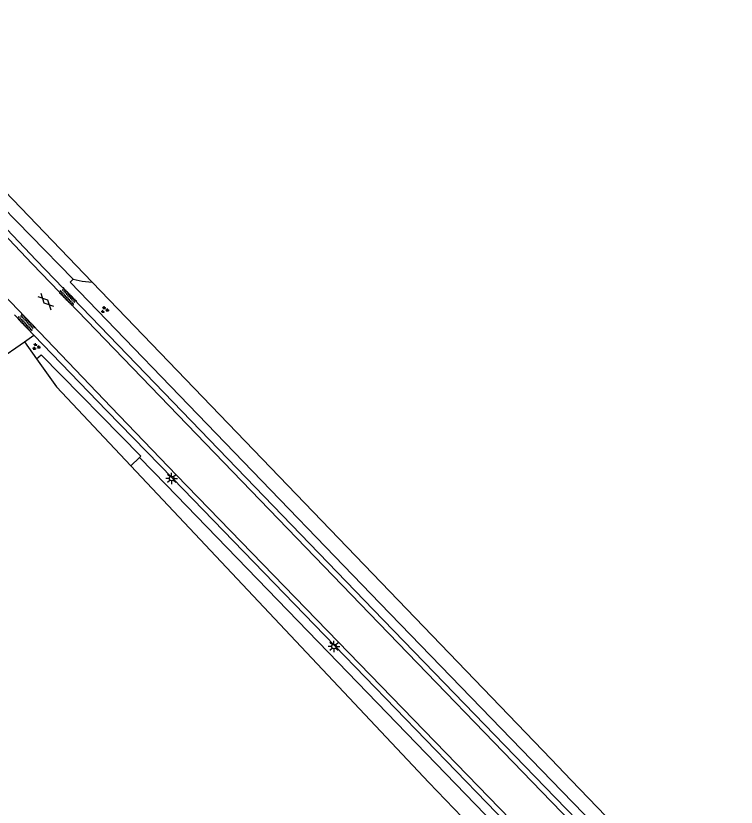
# Model space of a CAD drawing. Extents: x 124000 to 129000, y 395500 to 397503.
# Drawn here: x 128108.6 to 128187.3, y 396834.2 to 396920.5 of the extents above; entities that cross this region are included whole.
import ezdxf

# ---------------------------------------------------------------- set-up
doc = ezdxf.new("R2010")
doc.units = 0
for name, color, linetype in [('gg-afsc-hekwerk', 7, 'Continuous'), ('gg-knt-onverhard', 7, 'Continuous'), ('gg-knt-verharding', 7, 'Continuous'), ('gg-kntw-greppel-droge sloot', 7, 'Continuous'), ('gt-grn-groengrens', 7, 'Continuous'), ('gt-grn-groengrens NZ', 7, 'Continuous'), ('gt-symb-gesloten verharding', 7, 'Continuous'), ('gt-symb-groenvak', 7, 'Continuous'), ('gt-symb-lichtmast', 7, 'Continuous'), ('gt-symb-overige verharding', 7, 'Continuous')]:
    doc.layers.add(name, color=color, linetype=linetype)

# ---------------------------------------------------------------- blocks, each defined once
blk = doc.blocks.new('gt0-OVH')
at = {"layer": 'gt-symb-overige verharding'}
for points in [[(-0.972, 0.298), (-0.967, 0.308), (-0.965, 0.319), (-0.966, 0.33), (-0.971, 0.34), (-0.978, 0.348), (-0.988, 0.353), (-0.999, 0.355), (-1.01, 0.354), (-1.02, 0.349), (-1.028, 0.342), (-1.033, 0.332), (-1.035, 0.321), (-1.034, 0.31), (-1.029, 0.3), (-1.022, 0.292), (-1.012, 0.287), (-1.001, 0.285), (-0.99, 0.286), (-0.98, 0.291)], [(-0.872, 0.106), (-0.867, 0.116), (-0.865, 0.126), (-0.866, 0.137), (-0.871, 0.147), (-0.878, 0.156), (-0.888, 0.161), (-0.899, 0.163), (-0.91, 0.162), (-0.92, 0.157), (-0.928, 0.15), (-0.933, 0.14), (-0.935, 0.129), (-0.934, 0.118), (-0.929, 0.108), (-0.922, 0.1), (-0.912, 0.095), (-0.901, 0.092), (-0.89, 0.094), (-0.88, 0.098)], [(-0.772, 0.298), (-0.767, 0.308), (-0.765, 0.319), (-0.766, 0.33), (-0.771, 0.34), (-0.778, 0.348), (-0.788, 0.353), (-0.799, 0.355), (-0.81, 0.354), (-0.82, 0.349), (-0.828, 0.342), (-0.833, 0.332), (-0.835, 0.321), (-0.834, 0.31), (-0.829, 0.3), (-0.822, 0.292), (-0.812, 0.287), (-0.801, 0.285), (-0.79, 0.286), (-0.78, 0.291)], [(-0.672, 0.106), (-0.667, 0.116), (-0.665, 0.126), (-0.666, 0.137), (-0.671, 0.147), (-0.678, 0.156), (-0.688, 0.161), (-0.699, 0.163), (-0.71, 0.162), (-0.72, 0.157), (-0.728, 0.15), (-0.733, 0.14), (-0.735, 0.129), (-0.734, 0.118), (-0.729, 0.108), (-0.722, 0.1), (-0.712, 0.095), (-0.701, 0.092), (-0.69, 0.094), (-0.68, 0.098)], [(-0.572, 0.298), (-0.567, 0.308), (-0.565, 0.319), (-0.566, 0.33), (-0.571, 0.34), (-0.578, 0.348), (-0.588, 0.353), (-0.599, 0.355), (-0.61, 0.354), (-0.62, 0.349), (-0.628, 0.342), (-0.633, 0.332), (-0.635, 0.321), (-0.634, 0.31), (-0.629, 0.3), (-0.622, 0.292), (-0.612, 0.287), (-0.601, 0.285), (-0.59, 0.286), (-0.58, 0.291)], [(-0.472, 0.106), (-0.467, 0.116), (-0.465, 0.126), (-0.466, 0.137), (-0.471, 0.147), (-0.478, 0.156), (-0.488, 0.161), (-0.499, 0.163), (-0.51, 0.162), (-0.52, 0.157), (-0.528, 0.15), (-0.533, 0.14), (-0.535, 0.129), (-0.534, 0.118), (-0.529, 0.108), (-0.522, 0.1), (-0.512, 0.095), (-0.501, 0.092), (-0.49, 0.094), (-0.48, 0.098)], [(-0.372, 0.298), (-0.367, 0.308), (-0.365, 0.319), (-0.366, 0.33), (-0.371, 0.34), (-0.378, 0.348), (-0.388, 0.353), (-0.399, 0.355), (-0.41, 0.354), (-0.42, 0.349), (-0.428, 0.342), (-0.433, 0.332), (-0.435, 0.321), (-0.434, 0.31), (-0.429, 0.3), (-0.422, 0.292), (-0.412, 0.287), (-0.401, 0.285), (-0.39, 0.286), (-0.38, 0.291)], [(-0.272, 0.106), (-0.267, 0.116), (-0.265, 0.126), (-0.266, 0.137), (-0.271, 0.147), (-0.278, 0.156), (-0.288, 0.161), (-0.299, 0.163), (-0.31, 0.162), (-0.32, 0.157), (-0.328, 0.15), (-0.333, 0.14), (-0.335, 0.129), (-0.334, 0.118), (-0.329, 0.108), (-0.322, 0.1), (-0.312, 0.095), (-0.301, 0.092), (-0.29, 0.094), (-0.28, 0.098)], [(-0.172, 0.298), (-0.167, 0.308), (-0.165, 0.319), (-0.166, 0.33), (-0.171, 0.34), (-0.178, 0.348), (-0.188, 0.353), (-0.199, 0.355), (-0.21, 0.354), (-0.22, 0.349), (-0.228, 0.342), (-0.233, 0.332), (-0.235, 0.321), (-0.234, 0.31), (-0.229, 0.3), (-0.222, 0.292), (-0.212, 0.287), (-0.201, 0.285), (-0.19, 0.286), (-0.18, 0.291)], [(-0.072, 0.106), (-0.067, 0.116), (-0.065, 0.126), (-0.066, 0.137), (-0.071, 0.147), (-0.078, 0.156), (-0.088, 0.161), (-0.099, 0.163), (-0.11, 0.162), (-0.12, 0.157), (-0.128, 0.15), (-0.133, 0.14), (-0.135, 0.129), (-0.134, 0.118), (-0.129, 0.108), (-0.122, 0.1), (-0.112, 0.095), (-0.101, 0.092), (-0.09, 0.094), (-0.08, 0.098)], [(0.028, 0.298), (0.033, 0.308), (0.035, 0.319), (0.034, 0.33), (0.029, 0.34), (0.022, 0.348), (0.012, 0.353), (0.001, 0.355), (-0.01, 0.354), (-0.02, 0.349), (-0.028, 0.342), (-0.033, 0.332), (-0.035, 0.321), (-0.034, 0.31), (-0.029, 0.3), (-0.022, 0.292), (-0.012, 0.287), (-0.001, 0.285), (0.01, 0.286), (0.02, 0.291)], [(0.128, 0.106), (0.133, 0.116), (0.135, 0.126), (0.134, 0.137), (0.129, 0.147), (0.122, 0.156), (0.112, 0.161), (0.101, 0.163), (0.09, 0.162), (0.08, 0.157), (0.072, 0.15), (0.067, 0.14), (0.065, 0.129), (0.066, 0.118), (0.071, 0.108), (0.078, 0.1), (0.088, 0.095), (0.099, 0.092), (0.11, 0.094), (0.12, 0.098)], [(0.228, 0.298), (0.233, 0.308), (0.235, 0.319), (0.234, 0.33), (0.229, 0.34), (0.222, 0.348), (0.212, 0.353), (0.201, 0.355), (0.19, 0.354), (0.18, 0.349), (0.172, 0.342), (0.167, 0.332), (0.165, 0.321), (0.166, 0.31), (0.171, 0.3), (0.178, 0.292), (0.188, 0.287), (0.199, 0.285), (0.21, 0.286), (0.22, 0.291)], [(0.328, 0.106), (0.333, 0.116), (0.335, 0.126), (0.334, 0.137), (0.329, 0.147), (0.322, 0.156), (0.312, 0.161), (0.301, 0.163), (0.29, 0.162), (0.28, 0.157), (0.272, 0.15), (0.267, 0.14), (0.265, 0.129), (0.266, 0.118), (0.271, 0.108), (0.278, 0.1), (0.288, 0.095), (0.299, 0.092), (0.31, 0.094), (0.32, 0.098)], [(0.428, 0.298), (0.433, 0.308), (0.435, 0.319), (0.434, 0.33), (0.429, 0.34), (0.422, 0.348), (0.412, 0.353), (0.401, 0.355), (0.39, 0.354), (0.38, 0.349), (0.372, 0.342), (0.367, 0.332), (0.365, 0.321), (0.366, 0.31), (0.371, 0.3), (0.378, 0.292), (0.388, 0.287), (0.399, 0.285), (0.41, 0.286), (0.42, 0.291)], [(0.528, 0.106), (0.533, 0.116), (0.535, 0.126), (0.534, 0.137), (0.529, 0.147), (0.522, 0.156), (0.512, 0.161), (0.501, 0.163), (0.49, 0.162), (0.48, 0.157), (0.472, 0.15), (0.467, 0.14), (0.465, 0.129), (0.466, 0.118), (0.471, 0.108), (0.478, 0.1), (0.488, 0.095), (0.499, 0.092), (0.51, 0.094), (0.52, 0.098)], [(0.628, 0.298), (0.633, 0.308), (0.635, 0.319), (0.634, 0.33), (0.629, 0.34), (0.622, 0.348), (0.612, 0.353), (0.601, 0.355), (0.59, 0.354), (0.58, 0.349), (0.572, 0.342), (0.567, 0.332), (0.565, 0.321), (0.566, 0.31), (0.571, 0.3), (0.578, 0.292), (0.588, 0.287), (0.599, 0.285), (0.61, 0.286), (0.62, 0.291)], [(0.728, 0.106), (0.733, 0.116), (0.735, 0.126), (0.734, 0.137), (0.729, 0.147), (0.722, 0.156), (0.712, 0.161), (0.701, 0.163), (0.69, 0.162), (0.68, 0.157), (0.672, 0.15), (0.667, 0.14), (0.665, 0.129), (0.666, 0.118), (0.671, 0.108), (0.678, 0.1), (0.688, 0.095), (0.699, 0.092), (0.71, 0.094), (0.72, 0.098)], [(0.828, 0.298), (0.833, 0.308), (0.835, 0.319), (0.834, 0.33), (0.829, 0.34), (0.822, 0.348), (0.812, 0.353), (0.801, 0.355), (0.79, 0.354), (0.78, 0.349), (0.772, 0.342), (0.767, 0.332), (0.765, 0.321), (0.766, 0.31), (0.771, 0.3), (0.778, 0.292), (0.788, 0.287), (0.799, 0.285), (0.81, 0.286), (0.82, 0.291)], [(0.928, 0.106), (0.933, 0.116), (0.935, 0.126), (0.934, 0.137), (0.929, 0.147), (0.922, 0.156), (0.912, 0.161), (0.901, 0.163), (0.89, 0.162), (0.88, 0.157), (0.872, 0.15), (0.867, 0.14), (0.865, 0.129), (0.866, 0.118), (0.871, 0.108), (0.878, 0.1), (0.888, 0.095), (0.899, 0.092), (0.91, 0.094), (0.92, 0.098)], [(1.028, 0.298), (1.033, 0.308), (1.035, 0.319), (1.034, 0.33), (1.029, 0.34), (1.022, 0.348), (1.012, 0.353), (1.001, 0.355), (0.99, 0.354), (0.98, 0.349), (0.972, 0.342), (0.967, 0.332), (0.965, 0.321), (0.966, 0.31), (0.971, 0.3), (0.978, 0.292), (0.988, 0.287), (0.999, 0.285), (1.01, 0.286), (1.02, 0.291)], [(-0.972, -0.142), (-0.967, -0.132), (-0.965, -0.121), (-0.966, -0.11), (-0.971, -0.1), (-0.978, -0.092), (-0.988, -0.087), (-0.999, -0.085), (-1.01, -0.086), (-1.02, -0.091), (-1.028, -0.098), (-1.033, -0.108), (-1.035, -0.119), (-1.034, -0.13), (-1.029, -0.14), (-1.022, -0.148), (-1.012, -0.153), (-1.001, -0.155), (-0.99, -0.154), (-0.98, -0.149)], [(-0.872, -0.334), (-0.867, -0.324), (-0.865, -0.314), (-0.866, -0.303), (-0.871, -0.293), (-0.878, -0.284), (-0.888, -0.279), (-0.899, -0.277), (-0.91, -0.278), (-0.92, -0.283), (-0.928, -0.29), (-0.933, -0.3), (-0.935, -0.311), (-0.934, -0.322), (-0.929, -0.332), (-0.922, -0.34), (-0.912, -0.345), (-0.901, -0.348), (-0.89, -0.346), (-0.88, -0.342)], [(-0.772, -0.142), (-0.767, -0.132), (-0.765, -0.121), (-0.766, -0.11), (-0.771, -0.1), (-0.778, -0.092), (-0.788, -0.087), (-0.799, -0.085), (-0.81, -0.086), (-0.82, -0.091), (-0.828, -0.098), (-0.833, -0.108), (-0.835, -0.119), (-0.834, -0.13), (-0.829, -0.14), (-0.822, -0.148), (-0.812, -0.153), (-0.801, -0.155), (-0.79, -0.154), (-0.78, -0.149)], [(-0.672, -0.334), (-0.667, -0.324), (-0.665, -0.314), (-0.666, -0.303), (-0.671, -0.293), (-0.678, -0.284), (-0.688, -0.279), (-0.699, -0.277), (-0.71, -0.278), (-0.72, -0.283), (-0.728, -0.29), (-0.733, -0.3), (-0.735, -0.311), (-0.734, -0.322), (-0.729, -0.332), (-0.722, -0.34), (-0.712, -0.345), (-0.701, -0.348), (-0.69, -0.346), (-0.68, -0.342)], [(-0.572, -0.142), (-0.567, -0.132), (-0.565, -0.121), (-0.566, -0.11), (-0.571, -0.1), (-0.578, -0.092), (-0.588, -0.087), (-0.599, -0.085), (-0.61, -0.086), (-0.62, -0.091), (-0.628, -0.098), (-0.633, -0.108), (-0.635, -0.119), (-0.634, -0.13), (-0.629, -0.14), (-0.622, -0.148), (-0.612, -0.153), (-0.601, -0.155), (-0.59, -0.154), (-0.58, -0.149)], [(-0.472, -0.334), (-0.467, -0.324), (-0.465, -0.314), (-0.466, -0.303), (-0.471, -0.293), (-0.478, -0.284), (-0.488, -0.279), (-0.499, -0.277), (-0.51, -0.278), (-0.52, -0.283), (-0.528, -0.29), (-0.533, -0.3), (-0.535, -0.311), (-0.534, -0.322), (-0.529, -0.332), (-0.522, -0.34), (-0.512, -0.345), (-0.501, -0.348), (-0.49, -0.346), (-0.48, -0.342)], [(-0.372, -0.142), (-0.367, -0.132), (-0.365, -0.121), (-0.366, -0.11), (-0.371, -0.1), (-0.378, -0.092), (-0.388, -0.087), (-0.399, -0.085), (-0.41, -0.086), (-0.42, -0.091), (-0.428, -0.098), (-0.433, -0.108), (-0.435, -0.119), (-0.434, -0.13), (-0.429, -0.14), (-0.422, -0.148), (-0.412, -0.153), (-0.401, -0.155), (-0.39, -0.154), (-0.38, -0.149)], [(-0.272, -0.334), (-0.267, -0.324), (-0.265, -0.314), (-0.266, -0.303), (-0.271, -0.293), (-0.278, -0.284), (-0.288, -0.279), (-0.299, -0.277), (-0.31, -0.278), (-0.32, -0.283), (-0.328, -0.29), (-0.333, -0.3), (-0.335, -0.311), (-0.334, -0.322), (-0.329, -0.332), (-0.322, -0.34), (-0.312, -0.345), (-0.301, -0.348), (-0.29, -0.346), (-0.28, -0.342)], [(-0.172, -0.142), (-0.167, -0.132), (-0.165, -0.121), (-0.166, -0.11), (-0.171, -0.1), (-0.178, -0.092), (-0.188, -0.087), (-0.199, -0.085), (-0.21, -0.086), (-0.22, -0.091), (-0.228, -0.098), (-0.233, -0.108), (-0.235, -0.119), (-0.234, -0.13), (-0.229, -0.14), (-0.222, -0.148), (-0.212, -0.153), (-0.201, -0.155), (-0.19, -0.154), (-0.18, -0.149)], [(-0.072, -0.334), (-0.067, -0.324), (-0.065, -0.314), (-0.066, -0.303), (-0.071, -0.293), (-0.078, -0.284), (-0.088, -0.279), (-0.099, -0.277), (-0.11, -0.278), (-0.12, -0.283), (-0.128, -0.29), (-0.133, -0.3), (-0.135, -0.311), (-0.134, -0.322), (-0.129, -0.332), (-0.122, -0.34), (-0.112, -0.345), (-0.101, -0.348), (-0.09, -0.346), (-0.08, -0.342)], [(0.028, -0.142), (0.033, -0.132), (0.035, -0.121), (0.034, -0.11), (0.029, -0.1), (0.022, -0.092), (0.012, -0.087), (0.001, -0.085), (-0.01, -0.086), (-0.02, -0.091), (-0.028, -0.098), (-0.033, -0.108), (-0.035, -0.119), (-0.034, -0.13), (-0.029, -0.14), (-0.022, -0.148), (-0.012, -0.153), (-0.001, -0.155), (0.01, -0.154), (0.02, -0.149)], [(0.128, -0.334), (0.133, -0.324), (0.135, -0.314), (0.134, -0.303), (0.129, -0.293), (0.122, -0.284), (0.112, -0.279), (0.101, -0.277), (0.09, -0.278), (0.08, -0.283), (0.072, -0.29), (0.067, -0.3), (0.065, -0.311), (0.066, -0.322), (0.071, -0.332), (0.078, -0.34), (0.088, -0.345), (0.099, -0.348), (0.11, -0.346), (0.12, -0.342)], [(0.228, -0.142), (0.233, -0.132), (0.235, -0.121), (0.234, -0.11), (0.229, -0.1), (0.222, -0.092), (0.212, -0.087), (0.201, -0.085), (0.19, -0.086), (0.18, -0.091), (0.172, -0.098), (0.167, -0.108), (0.165, -0.119), (0.166, -0.13), (0.171, -0.14), (0.178, -0.148), (0.188, -0.153), (0.199, -0.155), (0.21, -0.154), (0.22, -0.149)], [(0.328, -0.334), (0.333, -0.324), (0.335, -0.314), (0.334, -0.303), (0.329, -0.293), (0.322, -0.284), (0.312, -0.279), (0.301, -0.277), (0.29, -0.278), (0.28, -0.283), (0.272, -0.29), (0.267, -0.3), (0.265, -0.311), (0.266, -0.322), (0.271, -0.332), (0.278, -0.34), (0.288, -0.345), (0.299, -0.348), (0.31, -0.346), (0.32, -0.342)], [(0.428, -0.142), (0.433, -0.132), (0.435, -0.121), (0.434, -0.11), (0.429, -0.1), (0.422, -0.092), (0.412, -0.087), (0.401, -0.085), (0.39, -0.086), (0.38, -0.091), (0.372, -0.098), (0.367, -0.108), (0.365, -0.119), (0.366, -0.13), (0.371, -0.14), (0.378, -0.148), (0.388, -0.153), (0.399, -0.155), (0.41, -0.154), (0.42, -0.149)], [(0.528, -0.334), (0.533, -0.324), (0.535, -0.314), (0.534, -0.303), (0.529, -0.293), (0.522, -0.284), (0.512, -0.279), (0.501, -0.277), (0.49, -0.278), (0.48, -0.283), (0.472, -0.29), (0.467, -0.3), (0.465, -0.311), (0.466, -0.322), (0.471, -0.332), (0.478, -0.34), (0.488, -0.345), (0.499, -0.348), (0.51, -0.346), (0.52, -0.342)], [(0.628, -0.142), (0.633, -0.132), (0.635, -0.121), (0.634, -0.11), (0.629, -0.1), (0.622, -0.092), (0.612, -0.087), (0.601, -0.085), (0.59, -0.086), (0.58, -0.091), (0.572, -0.098), (0.567, -0.108), (0.565, -0.119), (0.566, -0.13), (0.571, -0.14), (0.578, -0.148), (0.588, -0.153), (0.599, -0.155), (0.61, -0.154), (0.62, -0.149)], [(0.728, -0.334), (0.733, -0.324), (0.735, -0.314), (0.734, -0.303), (0.729, -0.293), (0.722, -0.284), (0.712, -0.279), (0.701, -0.277), (0.69, -0.278), (0.68, -0.283), (0.672, -0.29), (0.667, -0.3), (0.665, -0.311), (0.666, -0.322), (0.671, -0.332), (0.678, -0.34), (0.688, -0.345), (0.699, -0.348), (0.71, -0.346), (0.72, -0.342)], [(0.828, -0.142), (0.833, -0.132), (0.835, -0.121), (0.834, -0.11), (0.829, -0.1), (0.822, -0.092), (0.812, -0.087), (0.801, -0.085), (0.79, -0.086), (0.78, -0.091), (0.772, -0.098), (0.767, -0.108), (0.765, -0.119), (0.766, -0.13), (0.771, -0.14), (0.778, -0.148), (0.788, -0.153), (0.799, -0.155), (0.81, -0.154), (0.82, -0.149)], [(0.928, -0.334), (0.933, -0.324), (0.935, -0.314), (0.934, -0.303), (0.929, -0.293), (0.922, -0.284), (0.912, -0.279), (0.901, -0.277), (0.89, -0.278), (0.88, -0.283), (0.872, -0.29), (0.867, -0.3), (0.865, -0.311), (0.866, -0.322), (0.871, -0.332), (0.878, -0.34), (0.888, -0.345), (0.899, -0.348), (0.91, -0.346), (0.92, -0.342)], [(1.028, -0.142), (1.033, -0.132), (1.035, -0.121), (1.034, -0.11), (1.029, -0.1), (1.022, -0.092), (1.012, -0.087), (1.001, -0.085), (0.99, -0.086), (0.98, -0.091), (0.972, -0.098), (0.967, -0.108), (0.965, -0.119), (0.966, -0.13), (0.971, -0.14), (0.978, -0.148), (0.988, -0.153), (0.999, -0.155), (1.01, -0.154), (1.02, -0.149)]]:
    blk.add_lwpolyline(points, close=True, dxfattribs=at)
blk = doc.blocks.new('gt0-GESVH1')
at = {"layer": 'gt-symb-gesloten verharding'}
for p, q in [((-0.992, -0.261), (0.008, 0.239)), ((0.008, -0.261), (-0.992, 0.239)), ((0.008, 0.239), (1.008, -0.261)), ((1.008, 0.239), (0.008, -0.261))]:
    blk.add_line(p, q, dxfattribs=at)
blk = doc.blocks.new('gt0-LMAST')
at = {"layer": 'gt-symb-lichtmast'}
for p, q in [((-0.182, 0.173), (-0.447, 0.438)), ((-0.005, 0.246), (-0.005, 0.621)), ((0.172, 0.173), (0.437, 0.438)), ((-0.255, -0.004), (-0.63, -0.004)), ((-0.182, -0.181), (-0.447, -0.446)), ((-0.005, -0.254), (-0.005, -0.629)), ((0.437, -0.446), (0.172, -0.181)), ((0.245, -0.004), (0.62, -0.004))]:
    blk.add_line(p, q, dxfattribs=at)
blk.add_circle((-0.005, -0.004), 0.25, dxfattribs=at)
blk = doc.blocks.new('gt0-GRVAK')
at = {"layer": 'gt-symb-groenvak'}
for p, q in [((-0.11, 0.189), (-0.228, 0.24)), ((-0.182, 0.153), (0.088, 0.153)), ((-0.091, 0.211), (-0.156, 0.322)), ((-0.047, 0.214), (-0.047, 0.393)), ((-0.004, 0.211), (0.061, 0.322)), ((0.015, 0.189), (0.133, 0.24)), ((0.262, -0.052), (0.197, 0.059)), ((0.305, -0.049), (0.305, 0.13)), ((0.349, -0.052), (0.414, 0.059)), ((-0.245, -0.228), (-0.363, -0.177)), ((-0.318, -0.264), (-0.047, -0.264)), ((-0.226, -0.206), (-0.291, -0.095)), ((-0.183, -0.203), (-0.183, -0.024)), ((-0.139, -0.206), (-0.074, -0.095)), ((-0.12, -0.228), (-0.002, -0.177)), ((0.243, -0.074), (0.125, -0.023)), ((0.17, -0.11), (0.441, -0.11)), ((0.368, -0.074), (0.486, -0.023))]:
    blk.add_line(p, q, dxfattribs=at)

msp = doc.modelspace()

# ---------------------------------------------------------------- linework, layer by layer
at = {"layer": 'gg-afsc-hekwerk'}
for p, q in [((128167.068, 396839.416), (128116.953, 396891.468)), ((128113.071, 396880.047), (128121.174, 396871.439)), ((128121.174, 396871.439), (128153.715, 396836.874)), ((128169.236, 396837.158), (128167.068, 396839.416))]:
    msp.add_line(p, q, dxfattribs=at)
for points in [[(128116.953, 396891.468), (128038.184, 396973.534), (128002.522, 397010.771)], [(128247.821, 396755.735), (128233.537, 396770.4), (128169.236, 396837.158)]]:
    msp.add_lwpolyline(points, dxfattribs=at)
at = {"layer": 'gg-knt-onverhard'}
for p, q in [((128109.585, 396884.986), (128110.608, 396885.689)), ((128105.131, 396881.927), (128109.585, 396884.986))]:
    msp.add_line(p, q, dxfattribs=at)
at = {"layer": 'gg-knt-verharding'}
msp.add_line((128108.471, 396887.904), (128110.608, 396885.689), dxfattribs=at)
for points in [[(127963.638, 397046.681), (127964.069, 397047.099), (127975.371, 397035.443), (128006.592, 397003.012), (128027.341, 396981.301), (128045.008, 396962.73), (128061.239, 396945.852), (128078.058, 396928.218), (128095.516, 396910.042), (128110.839, 396893.898), (128147.661, 396855.734), (128167.508, 396835.246), (128207.488, 396794.083), (128226.532, 396774.436), (128245.485, 396754.934), (128245.058, 396754.512)], [(127963.638, 397046.681), (127974.94, 397035.026), (128006.159, 397002.597), (128026.907, 396980.887), (128044.574, 396962.315), (128060.806, 396945.437), (128077.625, 396927.803), (128095.082, 396909.628), (128110.406, 396893.483), (128147.23, 396855.317), (128167.077, 396834.828), (128207.057, 396793.665), (128226.101, 396774.018), (128245.058, 396754.512)], [(128241.756, 396751.257), (128223.124, 396770.544), (128184.007, 396810.86), (128163.802, 396831.634), (128126.179, 396870.415), (128119.032, 396877.825), (128057.236, 396942.466), (128041.199, 396959.165), (128023.263, 396977.978), (128002.674, 396999.515), (127971.534, 397031.893), (127960.334, 397043.498)], [(128110.608, 396885.689), (128118.559, 396877.451), (128125.771, 396870.069), (128143.456, 396851.813), (128163.306, 396831.269), (128183.668, 396810.384), (128203.243, 396790.228), (128222.698, 396770.048), (128242.87, 396749.256)]]:
    msp.add_lwpolyline(points, dxfattribs=at)
at = {"layer": 'gg-kntw-greppel-droge sloot'}
for p, q in [((128110.874, 396883.109), (128113.071, 396880.047)), ((128122.143, 396872.351), (128121.174, 396871.439))]:
    msp.add_line(p, q, dxfattribs=at)
for points in [[(127961.549, 397051.236), (127975.799, 397035.88), (128007.022, 397003.391), (128027.734, 396981.8), (128045.761, 396963.32), (128061.99, 396946.354), (128078.969, 396928.94), (128096.354, 396910.706), (128114.882, 396891.8)], [(128114.882, 396891.8), (128115.867, 396891.593), (128116.953, 396891.468)], [(128110.874, 396883.109), (128111.381, 396883.549), (128122.283, 396872.483), (128122.143, 396872.351)]]:
    msp.add_lwpolyline(points, dxfattribs=at)
at = {"layer": 'gt-grn-groengrens'}
for p, q in [((128109.585, 396884.986), (128110.874, 396883.109)), ((128160.819, 396829.526), (128153.715, 396836.874))]:
    msp.add_line(p, q, dxfattribs=at)
at = {"layer": 'gt-grn-groengrens NZ'}
msp.add_line((128114.882, 396891.8), (128114.556, 396891.486), dxfattribs=at)
for points in [[(128114.556, 396891.486), (128148.38, 396856.429), (128168.225, 396835.942), (128208.205, 396794.779), (128227.249, 396775.132), (128246.892, 396754.92)], [(128122.143, 396872.351), (128125.054, 396869.372), (128142.737, 396851.118), (128161.984, 396831.198)]]:
    msp.add_lwpolyline(points, dxfattribs=at)

# ---------------------------------------------------------------- block references
at = {"layer": 'gt-symb-gesloten verharding', "rotation": -45.567266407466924}
msp.add_blockref('gt0-GESVH1', (128111.914, 396889.379), dxfattribs=at)
at = {"layer": 'gt-symb-groenvak'}
for p in [(128118.318, 396888.464), (128110.835, 396884.435)]:
    msp.add_blockref('gt0-GRVAK', p, dxfattribs=at)
at = {"layer": 'gt-symb-lichtmast'}
for p in [(128125.638, 396870.059), (128143.358, 396851.735)]:
    msp.add_blockref('gt0-LMAST', p, dxfattribs=at)
at = {"layer": 'gt-symb-overige verharding', "rotation": -45.56726640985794}
for p in [(128114.285, 396889.892), (128109.751, 396887.05)]:
    msp.add_blockref('gt0-OVH', p, dxfattribs=at)

doc.saveas('drawing.dxf')
